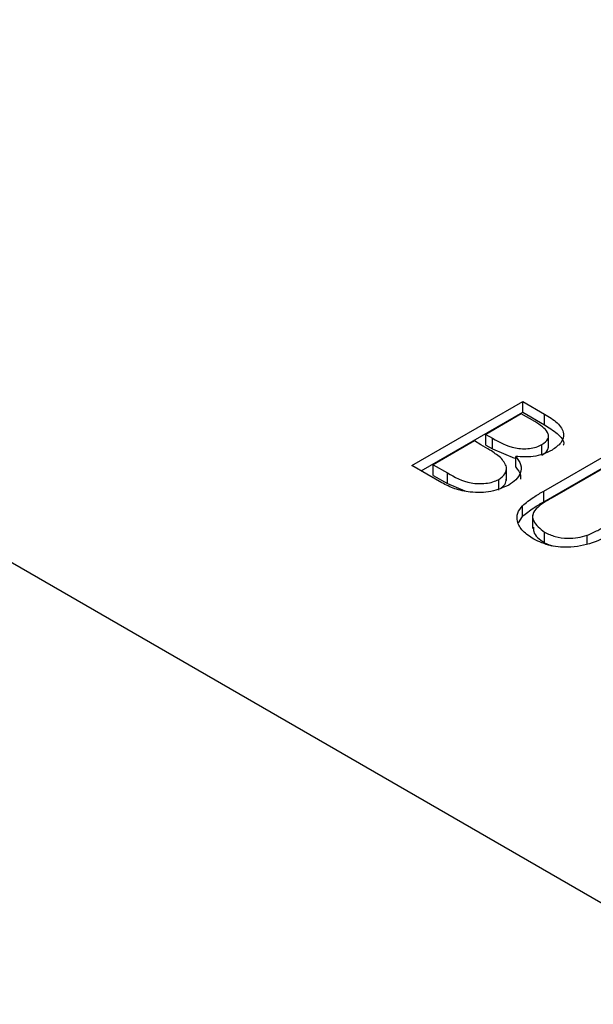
# Model space of a CAD drawing. Header units: inches. Extents: x 1802 to 2468, y -253 to -72.
# Tile 340 of 570: x 2120.184 to 2120.623, y -114.117 to -113.363. Entities that reach past the tile are written whole.
import ezdxf

# ---------------------------------------------------------------- set-up
doc = ezdxf.new("R2010")
doc.units = ezdxf.units.IN
doc.header["$LTSCALE"] = 0.5
doc.header["$MEASUREMENT"] = 0
doc.layers.add('DSS-M-S', color=53, linetype='Continuous')

msp = doc.modelspace()

# ---------------------------------------------------------------- linework, layer by layer
at = {"layer": 'DSS-M-S', "linetype": 'Continuous', "lineweight": 25}
for p, q in [((2113.66799, -110.02038), (2126.04236, -117.16395)), ((2120.48436, -113.70442), (2120.56921, -113.65543)), ((2120.56921, -113.65543), (2120.58577, -113.66499)), ((2120.56921, -113.6636), (2120.56921, -113.65543)), ((2120.49143, -113.7085), (2120.56921, -113.6636)), ((2120.56921, -113.6636), (2120.58577, -113.67316)), ((2120.56812, -113.66485), (2120.54093, -113.68055)), ((2120.57846, -113.67082), (2120.56812, -113.66485)), ((2120.58577, -113.67316), (2120.58577, -113.66499)), ((2120.53223, -113.68558), (2120.50068, -113.70379)), ((2120.53727, -113.68849), (2120.53223, -113.68558)), ((2120.54093, -113.68055), (2120.54604, -113.68351)), ((2120.54093, -113.68872), (2120.54093, -113.68055)), ((2120.54604, -113.69167), (2120.54604, -113.68351)), ((2120.58892, -113.69109), (2120.58892, -113.68088)), ((2120.54093, -113.68872), (2120.54604, -113.69167)), ((2120.54604, -113.69167), (2120.56289, -113.69883)), ((2120.58393, -113.69655), (2120.58393, -113.68838)), ((2120.58541, -113.72396), (2120.63666, -113.69437)), ((2120.56384, -113.70562), (2120.56384, -113.69745)), ((2120.64427, -113.69877), (2120.59343, -113.72812)), ((2120.50731, -113.71767), (2120.48436, -113.70442)), ((2120.50068, -113.70379), (2120.51152, -113.71005)), ((2120.50068, -113.71196), (2120.50068, -113.70379)), ((2120.55675, -113.71588), (2120.55675, -113.70567)), ((2120.58541, -113.73212), (2120.63666, -113.70254)), ((2120.50068, -113.71196), (2120.51152, -113.71822)), ((2120.51152, -113.71822), (2120.51152, -113.71005)), ((2120.55087, -113.72317), (2120.55087, -113.71501)), ((2120.51152, -113.71822), (2120.52498, -113.72386)), ((2120.58541, -113.73212), (2120.58541, -113.72396)), ((2120.56904, -113.74332), (2120.56904, -113.73515)), ((2120.56594, -113.74834), (2120.56904, -113.74332)), ((2120.5768, -113.74234), (2120.5768, -113.75254)), ((2120.58594, -113.76369), (2120.58594, -113.75552)), ((2120.61856, -113.76417), (2120.61856, -113.75783)), ((2120.58594, -113.76369), (2120.59125, -113.76579))]:
    msp.add_line(p, q, dxfattribs=at)
for points, knots in [([(2120.58393, -113.68838), (2120.58577, -113.68704), (2120.58854, -113.68501), (2120.5891, -113.68159), (2120.58765, -113.67657), (2120.58254, -113.67337), (2120.57846, -113.67082)], [0, 0, 0, 0, 0.249284, 0.374925, 0.500645, 1, 1, 1, 1]), ([(2120.58577, -113.66499), (2120.58933, -113.66713), (2120.59641, -113.6714), (2120.60165, -113.67942), (2120.59928, -113.68721), (2120.59423, -113.69087), (2120.5917, -113.69269)], [0, 0, 0, 0, 0.281317, 0.559922, 0.779935, 1, 1, 1, 1]), ([(2120.58577, -113.67316), (2120.58917, -113.67529), (2120.59595, -113.67953), (2120.60139, -113.68558), (2120.60037, -113.68865), (2120.60031, -113.68883)], [0, 0, 0, 0, 0.486765, 0.968835, 1, 1, 1, 1]), ([(2120.54604, -113.68351), (2120.55139, -113.68658), (2120.55807, -113.69042), (2120.56894, -113.69173), (2120.57445, -113.69149), (2120.57974, -113.69045), (2120.58253, -113.68907), (2120.58393, -113.68838)], [0, 0, 0, 0, 0.498607, 0.624009, 0.749401, 0.874736, 1, 1, 1, 1]), ([(2120.55215, -113.69824), (2120.54956, -113.69632), (2120.54494, -113.6929), (2120.53962, -113.68984), (2120.53727, -113.68849)], [0, 0, 0, 0, 0.559734, 1, 1, 1, 1]), ([(2120.5917, -113.69269), (2120.58955, -113.69376), (2120.58526, -113.69591), (2120.57566, -113.69822), (2120.56832, -113.69774), (2120.56384, -113.69745)], [0, 0, 0, 0, 0.280867, 0.561527, 1, 1, 1, 1]), ([(2120.58393, -113.69655), (2120.58583, -113.6952), (2120.58858, -113.69326), (2120.58879, -113.69081), (2120.58885, -113.69006)], [0, 0, 0, 0, 0.6926227, 1, 1, 1, 1]), ([(2120.55087, -113.71501), (2120.5527, -113.71366), (2120.55635, -113.71096), (2120.5575, -113.70463), (2120.55418, -113.70066), (2120.55215, -113.69824)], [0, 0, 0, 0, 0.2799437, 0.5604286, 1, 1, 1, 1]), ([(2120.56384, -113.69745), (2120.56535, -113.69951), (2120.56837, -113.70363), (2120.56803, -113.71), (2120.56445, -113.71542), (2120.56047, -113.71807), (2120.55849, -113.7194)], [0, 0, 0, 0, 0.280382, 0.559606, 0.779765, 1, 1, 1, 1]), ([(2120.56384, -113.70562), (2120.56554, -113.70768), (2120.56799, -113.71065), (2120.56757, -113.71388), (2120.56744, -113.71487)], [0, 0, 0, 0, 0.693257, 1, 1, 1, 1]), ([(2120.51152, -113.71005), (2120.51707, -113.71325), (2120.5254, -113.71804), (2120.53922, -113.71851), (2120.5465, -113.71713), (2120.54942, -113.71571), (2120.55087, -113.71501)], [0, 0, 0, 0, 0.49936, 0.748736, 0.874399, 1, 1, 1, 1]), ([(2120.55284, -113.7214), (2120.5539, -113.72061), (2120.55646, -113.7187), (2120.55647, -113.71626), (2120.55648, -113.71484)], [0, 0, 0, 0, 0.417996, 1, 1, 1, 1]), ([(2120.55849, -113.7194), (2120.55418, -113.72131), (2120.54556, -113.72512), (2120.52986, -113.72537), (2120.51678, -113.72254), (2120.51047, -113.71929), (2120.50731, -113.71767)], [0, 0, 0, 0, 0.279141, 0.558654, 0.779059, 1, 1, 1, 1]), ([(2120.56904, -113.73515), (2120.57181, -113.73292), (2120.57677, -113.72894), (2120.58277, -113.72548), (2120.58541, -113.72396)], [0, 0, 0, 0, 0.559499, 1, 1, 1, 1]), ([(2120.56904, -113.74332), (2120.57181, -113.74109), (2120.57677, -113.73711), (2120.58277, -113.73365), (2120.58541, -113.73212)], [0, 0, 0, 0, 0.559499, 1, 1, 1, 1]), ([(2120.59343, -113.72812), (2120.59132, -113.72933), (2120.58754, -113.7315), (2120.58403, -113.73381), (2120.58249, -113.73483)], [0, 0, 0, 0, 0.560124, 1, 1, 1, 1]), ([(2120.57766, -113.76079), (2120.57466, -113.7588), (2120.56866, -113.75483), (2120.56476, -113.74771), (2120.56474, -113.74085), (2120.56761, -113.73705), (2120.56904, -113.73515)], [0, 0, 0, 0, 0.280221, 0.559914, 0.779952, 1, 1, 1, 1]), ([(2120.58249, -113.73483), (2120.58043, -113.73664), (2120.57633, -113.74025), (2120.57693, -113.7483), (2120.58252, -113.75278), (2120.58594, -113.75552)], [0, 0, 0, 0, 0.281057, 0.560821, 1, 1, 1, 1]), ([(2120.57752, -113.75151), (2120.57743, -113.75269), (2120.57709, -113.75723), (2120.58217, -113.76094), (2120.58594, -113.76369)], [0, 0, 0, 0, 0.258581, 1, 1, 1, 1]), ([(2120.61856, -113.75783), (2120.62133, -113.7566), (2120.62627, -113.75441), (2120.63066, -113.75185), (2120.6326, -113.75072)], [0, 0, 0, 0, 0.559624, 1, 1, 1, 1]), ([(2120.6398, -113.75536), (2120.63501, -113.75804), (2120.62546, -113.76339), (2120.60781, -113.76766), (2120.59001, -113.76654), (2120.58178, -113.76271), (2120.57766, -113.76079)], [0, 0, 0, 0, 0.281655, 0.560111, 0.78008, 1, 1, 1, 1]), ([(2120.58594, -113.75552), (2120.58853, -113.75673), (2120.59371, -113.75914), (2120.60296, -113.76033), (2120.61154, -113.75983), (2120.61622, -113.7585), (2120.61856, -113.75783)], [0, 0, 0, 0, 0.2797867, 0.5593768, 0.7795688, 1, 1, 1, 1])]:
    msp.add_open_spline(points, degree=3, knots=knots, dxfattribs=at)

doc.saveas('drawing.dxf')
